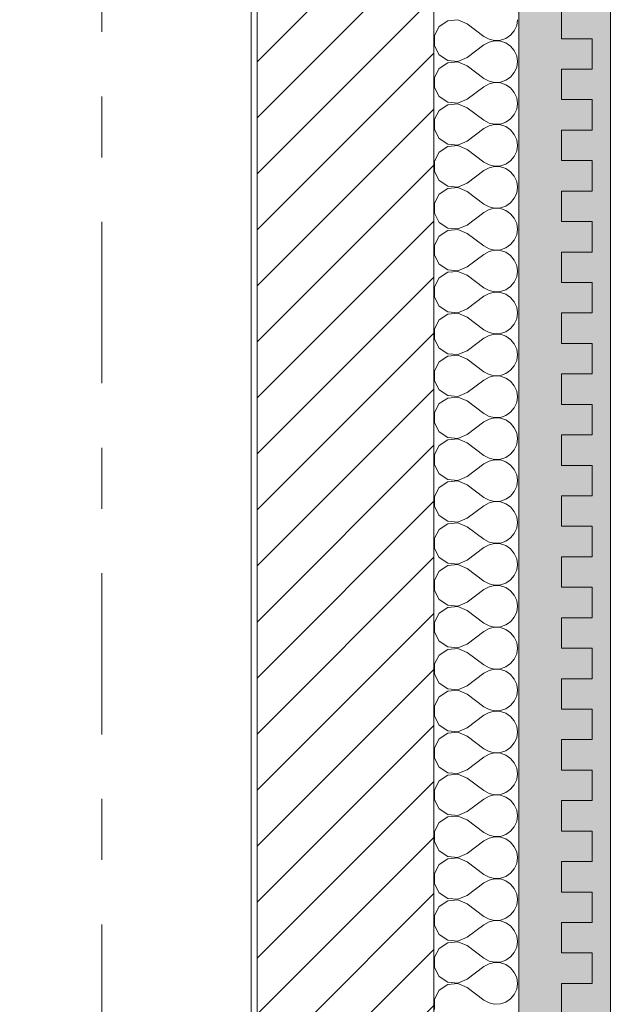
# Model space of a CAD drawing. Header units: metres. Extents: x -3.6 to 84.5, y -11 to 16.8.
# Tile 633 of 656: x 61.6 to 62.6, y 2.8 to 4.4. Entities that reach past the tile are written whole.
import ezdxf

# ---------------------------------------------------------------- set-up
doc = ezdxf.new("R2010")
doc.units = ezdxf.units.M
doc.header["$MEASUREMENT"] = 0
doc.linetypes.add('Strichlinie doppelt', pattern=[0.546806, 0.264583, -0.105833, 0.070556, -0.105833])
doc.linetypes.add('Wipeout_Contour', pattern=[1, 0, -1])
for name, color, linetype in [('301 - Elemente.Linie', 7, 'Continuous'), ('302 - Elemente.Schraffur', 7, 'Continuous'), ('451 - Universal.Achsen Raster', 7, 'Continuous')]:
    doc.layers.add(name, color=color, linetype=linetype)

# ---------------------------------------------------------------- blocks, each defined once
blk = doc.blocks.new('*X1')
at = {"layer": '302 - Elemente.Schraffur', "color": 7, "linetype": 'Continuous', "lineweight": 5}
for p, q in [((62.2979, 4.4157), (62.2839, 4.4064)), ((62.3145, 4.4173), (62.2979, 4.4157)), ((62.33, 4.4108), (62.3145, 4.4173)), ((62.33, 4.4108), (62.3575, 4.3902)), ((62.4112, 4.4083), (62.4125, 4.4177)), ((62.2839, 4.4064), (62.276, 4.3917)), ((62.4013, 4.3923), (62.4073, 4.3996)), ((62.4073, 4.3996), (62.4112, 4.4083)), ((62.276, 4.3917), (62.276, 4.3749)), ((62.3575, 4.3902), (62.3658, 4.3856)), ((62.3658, 4.381), (62.3575, 4.3764)), ((62.3658, 4.3856), (62.375, 4.3834)), ((62.375, 4.3832), (62.3658, 4.381)), ((62.375, 4.3834), (62.3845, 4.3839)), ((62.3845, 4.3827), (62.375, 4.3832)), ((62.3845, 4.3839), (62.3935, 4.3869)), ((62.3935, 4.3797), (62.3845, 4.3827)), ((62.3935, 4.3869), (62.4013, 4.3923)), ((62.4013, 4.3743), (62.3935, 4.3797)), ((62.276, 4.3749), (62.2839, 4.3602)), ((62.33, 4.3558), (62.3575, 4.3764)), ((62.4073, 4.367), (62.4013, 4.3743)), ((62.4112, 4.3583), (62.4073, 4.367)), ((62.2839, 4.3602), (62.2979, 4.3509)), ((62.2979, 4.347), (62.2839, 4.3377)), ((62.2979, 4.3509), (62.3145, 4.3493)), ((62.3145, 4.3485), (62.2979, 4.347)), ((62.3145, 4.3493), (62.33, 4.3558)), ((62.33, 4.3421), (62.3145, 4.3485)), ((62.4125, 4.3489), (62.4112, 4.3583)), ((62.4112, 4.3395), (62.4125, 4.3489)), ((62.2839, 4.3377), (62.276, 4.3229)), ((62.33, 4.3421), (62.3575, 4.3214)), ((62.4013, 4.3236), (62.4073, 4.3309)), ((62.4073, 4.3309), (62.4112, 4.3395)), ((62.276, 4.3229), (62.276, 4.3062)), ((62.3575, 4.3214), (62.3658, 4.3168)), ((62.3658, 4.3168), (62.375, 4.3147)), ((62.375, 4.3144), (62.3658, 4.3123)), ((62.375, 4.3147), (62.3845, 4.3152)), ((62.3845, 4.314), (62.375, 4.3144)), ((62.3845, 4.3152), (62.3935, 4.3182)), ((62.3935, 4.3109), (62.3845, 4.314)), ((62.3935, 4.3182), (62.4013, 4.3236)), ((62.276, 4.3062), (62.2839, 4.2914)), ((62.33, 4.2871), (62.3575, 4.3077)), ((62.3658, 4.3123), (62.3575, 4.3077)), ((62.4013, 4.3056), (62.3935, 4.3109)), ((62.4073, 4.2983), (62.4013, 4.3056)), ((62.4112, 4.2896), (62.4073, 4.2983)), ((62.2839, 4.2914), (62.2979, 4.2822)), ((62.2979, 4.2822), (62.3145, 4.2806)), ((62.3145, 4.2806), (62.33, 4.2871)), ((62.4125, 4.2802), (62.4112, 4.2896)), ((62.2839, 4.2689), (62.276, 4.2542)), ((62.2979, 4.2782), (62.2839, 4.2689)), ((62.3145, 4.2798), (62.2979, 4.2782)), ((62.33, 4.2733), (62.3145, 4.2798)), ((62.33, 4.2733), (62.3575, 4.2527)), ((62.4073, 4.2621), (62.4112, 4.2708)), ((62.4112, 4.2708), (62.4125, 4.2802)), ((62.276, 4.2542), (62.276, 4.2374)), ((62.3575, 4.2527), (62.3658, 4.2481)), ((62.3845, 4.2464), (62.3935, 4.2494)), ((62.3935, 4.2494), (62.4013, 4.2548)), ((62.4013, 4.2548), (62.4073, 4.2621)), ((62.276, 4.2374), (62.2839, 4.2227)), ((62.33, 4.2183), (62.3575, 4.2389)), ((62.3658, 4.2435), (62.3575, 4.2389)), ((62.3658, 4.2481), (62.375, 4.246)), ((62.375, 4.2457), (62.3658, 4.2435)), ((62.375, 4.246), (62.3845, 4.2464)), ((62.3845, 4.2452), (62.375, 4.2457)), ((62.3935, 4.2422), (62.3845, 4.2452)), ((62.4013, 4.2368), (62.3935, 4.2422)), ((62.4073, 4.2295), (62.4013, 4.2368)), ((62.2839, 4.2227), (62.2979, 4.2134)), ((62.3145, 4.2118), (62.33, 4.2183)), ((62.4112, 4.2208), (62.4073, 4.2295)), ((62.4125, 4.2114), (62.4112, 4.2208)), ((62.2839, 4.2002), (62.276, 4.1854)), ((62.2979, 4.2095), (62.2839, 4.2002)), ((62.2979, 4.2134), (62.3145, 4.2118)), ((62.3145, 4.2111), (62.2979, 4.2095)), ((62.33, 4.2046), (62.3145, 4.2111)), ((62.33, 4.2046), (62.3575, 4.1839)), ((62.4073, 4.1934), (62.4112, 4.2021)), ((62.4112, 4.2021), (62.4125, 4.2114)), ((62.276, 4.1854), (62.276, 4.1687)), ((62.3575, 4.1839), (62.3658, 4.1794)), ((62.3935, 4.1807), (62.4013, 4.1861)), ((62.4013, 4.1861), (62.4073, 4.1934)), ((62.276, 4.1687), (62.2839, 4.1539)), ((62.33, 4.1496), (62.3575, 4.1702)), ((62.3658, 4.1748), (62.3575, 4.1702)), ((62.3658, 4.1794), (62.375, 4.1772)), ((62.375, 4.1769), (62.3658, 4.1748)), ((62.375, 4.1772), (62.3845, 4.1777)), ((62.3845, 4.1765), (62.375, 4.1769)), ((62.3845, 4.1777), (62.3935, 4.1807)), ((62.3935, 4.1734), (62.3845, 4.1765)), ((62.4013, 4.1681), (62.3935, 4.1734)), ((62.4073, 4.1608), (62.4013, 4.1681)), ((62.2839, 4.1539), (62.2979, 4.1447)), ((62.4112, 4.1521), (62.4073, 4.1608)), ((62.4125, 4.1427), (62.4112, 4.1521)), ((62.2979, 4.1407), (62.2839, 4.1315)), ((62.2979, 4.1447), (62.3145, 4.1431)), ((62.3145, 4.1423), (62.2979, 4.1407)), ((62.3145, 4.1431), (62.33, 4.1496)), ((62.33, 4.1358), (62.3145, 4.1423)), ((62.33, 4.1358), (62.3575, 4.1152)), ((62.4112, 4.1333), (62.4125, 4.1427)), ((62.2839, 4.1315), (62.276, 4.1167)), ((62.4013, 4.1173), (62.4073, 4.1246)), ((62.4073, 4.1246), (62.4112, 4.1333)), ((62.276, 4.1167), (62.276, 4.1)), ((62.3575, 4.1152), (62.3658, 4.1106)), ((62.3658, 4.106), (62.3575, 4.1015)), ((62.3658, 4.1106), (62.375, 4.1085)), ((62.375, 4.1082), (62.3658, 4.106)), ((62.375, 4.1085), (62.3845, 4.1089)), ((62.3845, 4.1077), (62.375, 4.1082)), ((62.3845, 4.1089), (62.3935, 4.112)), ((62.3935, 4.1047), (62.3845, 4.1077)), ((62.3935, 4.112), (62.4013, 4.1173)), ((62.4013, 4.0993), (62.3935, 4.1047)), ((62.276, 4.1), (62.2839, 4.0852)), ((62.33, 4.0808), (62.3575, 4.1015)), ((62.4073, 4.092), (62.4013, 4.0993)), ((62.4112, 4.0834), (62.4073, 4.092)), ((62.2839, 4.0852), (62.2979, 4.0759)), ((62.2979, 4.072), (62.2839, 4.0627)), ((62.2979, 4.0759), (62.3145, 4.0744)), ((62.3145, 4.0736), (62.2979, 4.072)), ((62.3145, 4.0744), (62.33, 4.0808)), ((62.33, 4.0671), (62.3145, 4.0736)), ((62.4125, 4.074), (62.4112, 4.0834)), ((62.4112, 4.0646), (62.4125, 4.074)), ((62.2839, 4.0627), (62.276, 4.048)), ((62.33, 4.0671), (62.3575, 4.0465)), ((62.4013, 4.0486), (62.4073, 4.0559)), ((62.4073, 4.0559), (62.4112, 4.0646)), ((62.276, 4.048), (62.276, 4.0312)), ((62.3575, 4.0465), (62.3658, 4.0419)), ((62.3658, 4.0419), (62.375, 4.0397)), ((62.375, 4.0395), (62.3658, 4.0373)), ((62.375, 4.0397), (62.3845, 4.0402)), ((62.3845, 4.039), (62.375, 4.0395)), ((62.3845, 4.0402), (62.3935, 4.0432)), ((62.3935, 4.036), (62.3845, 4.039)), ((62.3935, 4.0432), (62.4013, 4.0486)), ((62.276, 4.0312), (62.2839, 4.0165)), ((62.33, 4.0121), (62.3575, 4.0327)), ((62.3658, 4.0373), (62.3575, 4.0327)), ((62.4013, 4.0306), (62.3935, 4.036)), ((62.4073, 4.0233), (62.4013, 4.0306)), ((62.4112, 4.0146), (62.4073, 4.0233)), ((62.2839, 4.0165), (62.2979, 4.0072)), ((62.2979, 4.0072), (62.3145, 4.0056)), ((62.3145, 4.0056), (62.33, 4.0121)), ((62.4125, 4.0052), (62.4112, 4.0146)), ((62.2839, 3.994), (62.276, 3.9792)), ((62.2979, 4.0032), (62.2839, 3.994)), ((62.3145, 4.0048), (62.2979, 4.0032)), ((62.33, 3.9984), (62.3145, 4.0048)), ((62.33, 3.9984), (62.3575, 3.9777)), ((62.4073, 3.9872), (62.4112, 3.9958)), ((62.4112, 3.9958), (62.4125, 4.0052)), ((62.276, 3.9792), (62.276, 3.9625)), ((62.3575, 3.9777), (62.3658, 3.9731)), ((62.3845, 3.9715), (62.3935, 3.9745)), ((62.3935, 3.9745), (62.4013, 3.9799)), ((62.4013, 3.9799), (62.4073, 3.9872)), ((62.276, 3.9625), (62.2839, 3.9477)), ((62.33, 3.9434), (62.3575, 3.964)), ((62.3658, 3.9686), (62.3575, 3.964)), ((62.3658, 3.9731), (62.375, 3.971)), ((62.375, 3.9707), (62.3658, 3.9686)), ((62.375, 3.971), (62.3845, 3.9715)), ((62.3845, 3.9703), (62.375, 3.9707)), ((62.3935, 3.9672), (62.3845, 3.9703)), ((62.4013, 3.9619), (62.3935, 3.9672)), ((62.4073, 3.9546), (62.4013, 3.9619)), ((62.2839, 3.9477), (62.2979, 3.9385)), ((62.3145, 3.9369), (62.33, 3.9434)), ((62.4112, 3.9459), (62.4073, 3.9546)), ((62.4125, 3.9365), (62.4112, 3.9459)), ((62.2979, 3.9345), (62.2839, 3.9252)), ((62.2979, 3.9385), (62.3145, 3.9369)), ((62.3145, 3.9361), (62.2979, 3.9345)), ((62.33, 3.9296), (62.3145, 3.9361)), ((62.33, 3.9296), (62.3575, 3.909)), ((62.4073, 3.9184), (62.4112, 3.9271)), ((62.4112, 3.9271), (62.4125, 3.9365)), ((62.2839, 3.9252), (62.276, 3.9105)), ((62.276, 3.9105), (62.276, 3.8937)), ((62.3935, 3.9057), (62.4013, 3.9111)), ((62.4013, 3.9111), (62.4073, 3.9184)), ((62.276, 3.8937), (62.2839, 3.879)), ((62.33, 3.8746), (62.3575, 3.8952)), ((62.3575, 3.909), (62.3658, 3.9044)), ((62.3658, 3.8998), (62.3575, 3.8952)), ((62.3658, 3.9044), (62.375, 3.9023)), ((62.375, 3.902), (62.3658, 3.8998)), ((62.375, 3.9023), (62.3845, 3.9027)), ((62.3845, 3.9015), (62.375, 3.902)), ((62.3845, 3.9027), (62.3935, 3.9057)), ((62.3935, 3.8985), (62.3845, 3.9015)), ((62.4013, 3.8931), (62.3935, 3.8985)), ((62.4073, 3.8858), (62.4013, 3.8931)), ((62.2839, 3.879), (62.2979, 3.8697)), ((62.4112, 3.8771), (62.4073, 3.8858)), ((62.4125, 3.8677), (62.4112, 3.8771)), ((62.2979, 3.8658), (62.2839, 3.8565)), ((62.2979, 3.8697), (62.3145, 3.8681)), ((62.3145, 3.8674), (62.2979, 3.8658)), ((62.3145, 3.8681), (62.33, 3.8746)), ((62.33, 3.8609), (62.3145, 3.8674)), ((62.33, 3.8609), (62.3575, 3.8402)), ((62.4112, 3.8584), (62.4125, 3.8677)), ((62.2839, 3.8565), (62.276, 3.8417)), ((62.4013, 3.8424), (62.4073, 3.8497)), ((62.4073, 3.8497), (62.4112, 3.8584)), ((62.276, 3.8417), (62.276, 3.825)), ((62.3575, 3.8402), (62.3658, 3.8357)), ((62.3658, 3.8311), (62.3575, 3.8265)), ((62.3658, 3.8357), (62.375, 3.8335)), ((62.375, 3.8332), (62.3658, 3.8311)), ((62.375, 3.8335), (62.3845, 3.834)), ((62.3845, 3.8328), (62.375, 3.8332)), ((62.3845, 3.834), (62.3935, 3.837)), ((62.3935, 3.8297), (62.3845, 3.8328)), ((62.3935, 3.837), (62.4013, 3.8424)), ((62.4013, 3.8244), (62.3935, 3.8297)), ((62.276, 3.825), (62.2839, 3.8102)), ((62.33, 3.8059), (62.3575, 3.8265)), ((62.4073, 3.8171), (62.4013, 3.8244)), ((62.4112, 3.8084), (62.4073, 3.8171)), ((62.2839, 3.8102), (62.2979, 3.801)), ((62.2979, 3.797), (62.2839, 3.7878)), ((62.2979, 3.801), (62.3145, 3.7994)), ((62.3145, 3.7986), (62.2979, 3.797)), ((62.3145, 3.7994), (62.33, 3.8059)), ((62.33, 3.7921), (62.3145, 3.7986)), ((62.4125, 3.799), (62.4112, 3.8084)), ((62.4112, 3.7896), (62.4125, 3.799)), ((62.2839, 3.7878), (62.276, 3.773)), ((62.33, 3.7921), (62.3575, 3.7715)), ((62.4013, 3.7736), (62.4073, 3.7809)), ((62.4073, 3.7809), (62.4112, 3.7896)), ((62.276, 3.773), (62.276, 3.7563)), ((62.3575, 3.7715), (62.3658, 3.7669)), ((62.3658, 3.7669), (62.375, 3.7648)), ((62.375, 3.7645), (62.3658, 3.7623)), ((62.375, 3.7648), (62.3845, 3.7652)), ((62.3845, 3.764), (62.375, 3.7645)), ((62.3845, 3.7652), (62.3935, 3.7683)), ((62.3935, 3.761), (62.3845, 3.764)), ((62.3935, 3.7683), (62.4013, 3.7736)), ((62.276, 3.7563), (62.2839, 3.7415)), ((62.33, 3.7371), (62.3575, 3.7578)), ((62.3658, 3.7623), (62.3575, 3.7578)), ((62.4013, 3.7556), (62.3935, 3.761)), ((62.4073, 3.7483), (62.4013, 3.7556)), ((62.4112, 3.7397), (62.4073, 3.7483)), ((62.2839, 3.7415), (62.2979, 3.7322)), ((62.2979, 3.7322), (62.3145, 3.7307)), ((62.3145, 3.7307), (62.33, 3.7371)), ((62.4125, 3.7303), (62.4112, 3.7397)), ((62.2839, 3.719), (62.276, 3.7043)), ((62.2979, 3.7283), (62.2839, 3.719)), ((62.3145, 3.7299), (62.2979, 3.7283)), ((62.33, 3.7234), (62.3145, 3.7299)), ((62.33, 3.7234), (62.3575, 3.7028)), ((62.4073, 3.7122), (62.4112, 3.7209)), ((62.4112, 3.7209), (62.4125, 3.7303)), ((62.276, 3.7043), (62.276, 3.6875)), ((62.3575, 3.7028), (62.3658, 3.6982)), ((62.3845, 3.6965), (62.3935, 3.6995)), ((62.3935, 3.6995), (62.4013, 3.7049)), ((62.4013, 3.7049), (62.4073, 3.7122)), ((62.276, 3.6875), (62.2839, 3.6728)), ((62.33, 3.6684), (62.3575, 3.689)), ((62.3658, 3.6936), (62.3575, 3.689)), ((62.3658, 3.6982), (62.375, 3.696)), ((62.375, 3.6958), (62.3658, 3.6936)), ((62.375, 3.696), (62.3845, 3.6965)), ((62.3845, 3.6953), (62.375, 3.6958)), ((62.3935, 3.6923), (62.3845, 3.6953)), ((62.4013, 3.6869), (62.3935, 3.6923)), ((62.4073, 3.6796), (62.4013, 3.6869)), ((62.2839, 3.6728), (62.2979, 3.6635)), ((62.3145, 3.6619), (62.33, 3.6684)), ((62.4112, 3.6709), (62.4073, 3.6796)), ((62.4125, 3.6615), (62.4112, 3.6709)), ((62.2979, 3.6595), (62.2839, 3.6503)), ((62.2979, 3.6635), (62.3145, 3.6619)), ((62.3145, 3.6611), (62.2979, 3.6595)), ((62.33, 3.6546), (62.3145, 3.6611)), ((62.33, 3.6546), (62.3575, 3.634)), ((62.4073, 3.6435), (62.4112, 3.6521)), ((62.4112, 3.6521), (62.4125, 3.6615)), ((62.2839, 3.6503), (62.276, 3.6355)), ((62.276, 3.6355), (62.276, 3.6188)), ((62.3935, 3.6308), (62.4013, 3.6362)), ((62.4013, 3.6362), (62.4073, 3.6435)), ((62.276, 3.6188), (62.2839, 3.604)), ((62.33, 3.5997), (62.3575, 3.6203)), ((62.3575, 3.634), (62.3658, 3.6294)), ((62.3658, 3.6249), (62.3575, 3.6203)), ((62.3658, 3.6294), (62.375, 3.6273)), ((62.375, 3.627), (62.3658, 3.6249)), ((62.375, 3.6273), (62.3845, 3.6278)), ((62.3845, 3.6266), (62.375, 3.627)), ((62.3845, 3.6278), (62.3935, 3.6308)), ((62.3935, 3.6235), (62.3845, 3.6266)), ((62.4013, 3.6182), (62.3935, 3.6235)), ((62.2839, 3.604), (62.2979, 3.5948)), ((62.4073, 3.6109), (62.4013, 3.6182)), ((62.4112, 3.6022), (62.4073, 3.6109)), ((62.2979, 3.5908), (62.2839, 3.5815)), ((62.2979, 3.5948), (62.3145, 3.5932)), ((62.3145, 3.5924), (62.2979, 3.5908)), ((62.3145, 3.5932), (62.33, 3.5997)), ((62.33, 3.5859), (62.3145, 3.5924)), ((62.4125, 3.5928), (62.4112, 3.6022)), ((62.4112, 3.5834), (62.4125, 3.5928)), ((62.2839, 3.5815), (62.276, 3.5668)), ((62.33, 3.5859), (62.3575, 3.5653)), ((62.4013, 3.5674), (62.4073, 3.5747)), ((62.4073, 3.5747), (62.4112, 3.5834)), ((62.276, 3.5668), (62.276, 3.55)), ((62.3575, 3.5653), (62.3658, 3.5607)), ((62.3658, 3.5561), (62.3575, 3.5515)), ((62.3658, 3.5607), (62.375, 3.5586)), ((62.375, 3.5583), (62.3658, 3.5561)), ((62.375, 3.5586), (62.3845, 3.559)), ((62.3845, 3.5578), (62.375, 3.5583)), ((62.3845, 3.559), (62.3935, 3.562)), ((62.3935, 3.5548), (62.3845, 3.5578)), ((62.3935, 3.562), (62.4013, 3.5674)), ((62.4013, 3.5494), (62.3935, 3.5548)), ((62.276, 3.55), (62.2839, 3.5353)), ((62.33, 3.5309), (62.3575, 3.5515)), ((62.4073, 3.5421), (62.4013, 3.5494)), ((62.4112, 3.5334), (62.4073, 3.5421)), ((62.2839, 3.5353), (62.2979, 3.526)), ((62.2979, 3.5221), (62.2839, 3.5128)), ((62.2979, 3.526), (62.3145, 3.5244)), ((62.3145, 3.5236), (62.2979, 3.5221)), ((62.3145, 3.5244), (62.33, 3.5309)), ((62.33, 3.5172), (62.3145, 3.5236)), ((62.4125, 3.524), (62.4112, 3.5334)), ((62.4112, 3.5147), (62.4125, 3.524)), ((62.2839, 3.5128), (62.276, 3.498)), ((62.33, 3.5172), (62.3575, 3.4965)), ((62.4013, 3.4987), (62.4073, 3.506)), ((62.4073, 3.506), (62.4112, 3.5147)), ((62.276, 3.498), (62.276, 3.4813)), ((62.3575, 3.4965), (62.3658, 3.492)), ((62.3658, 3.492), (62.375, 3.4898)), ((62.375, 3.4895), (62.3658, 3.4874)), ((62.375, 3.4898), (62.3845, 3.4903)), ((62.3845, 3.4891), (62.375, 3.4895)), ((62.3845, 3.4903), (62.3935, 3.4933)), ((62.3935, 3.4933), (62.4013, 3.4987)), ((62.276, 3.4813), (62.2839, 3.4665)), ((62.33, 3.4622), (62.3575, 3.4828)), ((62.3658, 3.4874), (62.3575, 3.4828)), ((62.3935, 3.486), (62.3845, 3.4891)), ((62.4013, 3.4807), (62.3935, 3.486)), ((62.4073, 3.4734), (62.4013, 3.4807)), ((62.4112, 3.4647), (62.4073, 3.4734)), ((62.2839, 3.4665), (62.2979, 3.4573)), ((62.2979, 3.4573), (62.3145, 3.4557)), ((62.3145, 3.4557), (62.33, 3.4622)), ((62.4125, 3.4553), (62.4112, 3.4647)), ((62.2839, 3.4441), (62.276, 3.4293)), ((62.2979, 3.4533), (62.2839, 3.4441)), ((62.3145, 3.4549), (62.2979, 3.4533)), ((62.33, 3.4484), (62.3145, 3.4549)), ((62.33, 3.4484), (62.3575, 3.4278)), ((62.4073, 3.4372), (62.4112, 3.4459)), ((62.4112, 3.4459), (62.4125, 3.4553)), ((62.276, 3.4293), (62.276, 3.4126)), ((62.3575, 3.4278), (62.3658, 3.4232)), ((62.3935, 3.4246), (62.4013, 3.4299)), ((62.4013, 3.4299), (62.4073, 3.4372)), ((62.276, 3.4126), (62.2839, 3.3978)), ((62.33, 3.3934), (62.3575, 3.4141)), ((62.3658, 3.4186), (62.3575, 3.4141)), ((62.3658, 3.4232), (62.375, 3.4211)), ((62.375, 3.4208), (62.3658, 3.4186)), ((62.375, 3.4211), (62.3845, 3.4215)), ((62.3845, 3.4203), (62.375, 3.4208)), ((62.3845, 3.4215), (62.3935, 3.4246)), ((62.3935, 3.4173), (62.3845, 3.4203)), ((62.4013, 3.4119), (62.3935, 3.4173)), ((62.4073, 3.4046), (62.4013, 3.4119)), ((62.2839, 3.3978), (62.2979, 3.3885)), ((62.3145, 3.387), (62.33, 3.3934)), ((62.4112, 3.396), (62.4073, 3.4046)), ((62.4125, 3.3866), (62.4112, 3.396)), ((62.2979, 3.3846), (62.2839, 3.3753)), ((62.2979, 3.3885), (62.3145, 3.387)), ((62.3145, 3.3862), (62.2979, 3.3846)), ((62.33, 3.3797), (62.3145, 3.3862)), ((62.33, 3.3797), (62.3575, 3.3591)), ((62.4073, 3.3685), (62.4112, 3.3772)), ((62.4112, 3.3772), (62.4125, 3.3866)), ((62.2839, 3.3753), (62.276, 3.3606)), ((62.276, 3.3606), (62.276, 3.3438)), ((62.3935, 3.3558), (62.4013, 3.3612)), ((62.4013, 3.3612), (62.4073, 3.3685)), ((62.33, 3.3247), (62.3575, 3.3453)), ((62.3575, 3.3591), (62.3658, 3.3545)), ((62.3658, 3.3499), (62.3575, 3.3453)), ((62.3658, 3.3545), (62.375, 3.3523)), ((62.375, 3.3521), (62.3658, 3.3499)), ((62.375, 3.3523), (62.3845, 3.3528)), ((62.3845, 3.3516), (62.375, 3.3521)), ((62.3845, 3.3528), (62.3935, 3.3558)), ((62.3935, 3.3486), (62.3845, 3.3516)), ((62.4013, 3.3432), (62.3935, 3.3486)), ((62.276, 3.3438), (62.2839, 3.3291)), ((62.2839, 3.3291), (62.2979, 3.3198)), ((62.4073, 3.3359), (62.4013, 3.3432)), ((62.4112, 3.3272), (62.4073, 3.3359)), ((62.2979, 3.3158), (62.2839, 3.3066)), ((62.2979, 3.3198), (62.3145, 3.3182)), ((62.3145, 3.3174), (62.2979, 3.3158)), ((62.3145, 3.3182), (62.33, 3.3247)), ((62.33, 3.3109), (62.3145, 3.3174)), ((62.4125, 3.3178), (62.4112, 3.3272)), ((62.4112, 3.3084), (62.4125, 3.3178)), ((62.2839, 3.3066), (62.276, 3.2918)), ((62.33, 3.3109), (62.3575, 3.2903)), ((62.4013, 3.2925), (62.4073, 3.2998)), ((62.4073, 3.2998), (62.4112, 3.3084)), ((62.276, 3.2918), (62.276, 3.2751)), ((62.3575, 3.2903), (62.3658, 3.2857)), ((62.3658, 3.2812), (62.3575, 3.2766)), ((62.3658, 3.2857), (62.375, 3.2836)), ((62.375, 3.2833), (62.3658, 3.2812)), ((62.375, 3.2836), (62.3845, 3.2841)), ((62.3845, 3.2829), (62.375, 3.2833)), ((62.3845, 3.2841), (62.3935, 3.2871)), ((62.3935, 3.2798), (62.3845, 3.2829)), ((62.3935, 3.2871), (62.4013, 3.2925)), ((62.4013, 3.2745), (62.3935, 3.2798)), ((62.276, 3.2751), (62.2839, 3.2603)), ((62.33, 3.256), (62.3575, 3.2766)), ((62.4073, 3.2672), (62.4013, 3.2745)), ((62.4112, 3.2585), (62.4073, 3.2672)), ((62.2839, 3.2603), (62.2979, 3.2511)), ((62.2979, 3.2471), (62.2839, 3.2378)), ((62.2979, 3.2511), (62.3145, 3.2495)), ((62.3145, 3.2487), (62.2979, 3.2471)), ((62.3145, 3.2495), (62.33, 3.256)), ((62.33, 3.2422), (62.3145, 3.2487)), ((62.4125, 3.2491), (62.4112, 3.2585)), ((62.4112, 3.2397), (62.4125, 3.2491)), ((62.2839, 3.2378), (62.276, 3.2231)), ((62.33, 3.2422), (62.3575, 3.2216)), ((62.4013, 3.2237), (62.4073, 3.231)), ((62.4073, 3.231), (62.4112, 3.2397)), ((62.276, 3.2231), (62.276, 3.2063)), ((62.3575, 3.2216), (62.3658, 3.217)), ((62.3658, 3.217), (62.375, 3.2149)), ((62.375, 3.2149), (62.3845, 3.2153)), ((62.3845, 3.2153), (62.3935, 3.2183)), ((62.3935, 3.2183), (62.4013, 3.2237)), ((62.276, 3.2063), (62.2839, 3.1916)), ((62.33, 3.1872), (62.3575, 3.2078)), ((62.3658, 3.2124), (62.3575, 3.2078)), ((62.375, 3.2146), (62.3658, 3.2124)), ((62.3845, 3.2141), (62.375, 3.2146)), ((62.3935, 3.2111), (62.3845, 3.2141)), ((62.4013, 3.2057), (62.3935, 3.2111)), ((62.4073, 3.1984), (62.4013, 3.2057)), ((62.2839, 3.1916), (62.2979, 3.1823)), ((62.3145, 3.1807), (62.33, 3.1872)), ((62.4112, 3.1897), (62.4073, 3.1984)), ((62.4125, 3.1803), (62.4112, 3.1897)), ((62.2839, 3.1691), (62.276, 3.1543)), ((62.2979, 3.1784), (62.2839, 3.1691)), ((62.2979, 3.1823), (62.3145, 3.1807)), ((62.3145, 3.1799), (62.2979, 3.1784)), ((62.33, 3.1735), (62.3145, 3.1799)), ((62.33, 3.1735), (62.3575, 3.1528)), ((62.4073, 3.1623), (62.4112, 3.171)), ((62.4112, 3.171), (62.4125, 3.1803)), ((62.276, 3.1543), (62.276, 3.1376)), ((62.3575, 3.1528), (62.3658, 3.1483)), ((62.3935, 3.1496), (62.4013, 3.155)), ((62.4013, 3.155), (62.4073, 3.1623)), ((62.276, 3.1376), (62.2839, 3.1228)), ((62.33, 3.1185), (62.3575, 3.1391)), ((62.3658, 3.1437), (62.3575, 3.1391)), ((62.3658, 3.1483), (62.375, 3.1461)), ((62.375, 3.1458), (62.3658, 3.1437)), ((62.375, 3.1461), (62.3845, 3.1466)), ((62.3845, 3.1454), (62.375, 3.1458)), ((62.3845, 3.1466), (62.3935, 3.1496)), ((62.3935, 3.1423), (62.3845, 3.1454)), ((62.4013, 3.137), (62.3935, 3.1423)), ((62.4073, 3.1297), (62.4013, 3.137)), ((62.2839, 3.1228), (62.2979, 3.1136)), ((62.3145, 3.112), (62.33, 3.1185)), ((62.4112, 3.121), (62.4073, 3.1297)), ((62.4125, 3.1116), (62.4112, 3.121)), ((62.2979, 3.1096), (62.2839, 3.1004)), ((62.2979, 3.1136), (62.3145, 3.112)), ((62.3145, 3.1112), (62.2979, 3.1096)), ((62.33, 3.1047), (62.3145, 3.1112)), ((62.33, 3.1047), (62.3575, 3.0841)), ((62.4073, 3.0935), (62.4112, 3.1022)), ((62.4112, 3.1022), (62.4125, 3.1116)), ((62.2839, 3.1004), (62.276, 3.0856)), ((62.276, 3.0856), (62.276, 3.0689)), ((62.3935, 3.0809), (62.4013, 3.0862)), ((62.4013, 3.0862), (62.4073, 3.0935)), ((62.33, 3.0497), (62.3575, 3.0704)), ((62.3575, 3.0841), (62.3658, 3.0795)), ((62.3658, 3.0749), (62.3575, 3.0704)), ((62.3658, 3.0795), (62.375, 3.0774)), ((62.375, 3.0771), (62.3658, 3.0749)), ((62.375, 3.0774), (62.3845, 3.0778)), ((62.3845, 3.0766), (62.375, 3.0771)), ((62.3845, 3.0778), (62.3935, 3.0809)), ((62.3935, 3.0736), (62.3845, 3.0766)), ((62.4013, 3.0682), (62.3935, 3.0736)), ((62.276, 3.0689), (62.2839, 3.0541)), ((62.2839, 3.0541), (62.2979, 3.0448)), ((62.4073, 3.0609), (62.4013, 3.0682)), ((62.4112, 3.0523), (62.4073, 3.0609)), ((62.2979, 3.0409), (62.2839, 3.0316)), ((62.2979, 3.0448), (62.3145, 3.0433)), ((62.3145, 3.0425), (62.2979, 3.0409)), ((62.3145, 3.0433), (62.33, 3.0497)), ((62.33, 3.036), (62.3145, 3.0425)), ((62.4125, 3.0429), (62.4112, 3.0523)), ((62.4112, 3.0335), (62.4125, 3.0429)), ((62.2839, 3.0316), (62.276, 3.0169)), ((62.33, 3.036), (62.3575, 3.0154)), ((62.4013, 3.0175), (62.4073, 3.0248)), ((62.4073, 3.0248), (62.4112, 3.0335)), ((62.276, 3.0169), (62.276, 3.0001)), ((62.3575, 3.0154), (62.3658, 3.0108)), ((62.3658, 3.0062), (62.3575, 3.0016)), ((62.3658, 3.0108), (62.375, 3.0086)), ((62.375, 3.0084), (62.3658, 3.0062)), ((62.375, 3.0086), (62.3845, 3.0091)), ((62.3845, 3.0079), (62.375, 3.0084)), ((62.3845, 3.0091), (62.3935, 3.0121)), ((62.3935, 3.0049), (62.3845, 3.0079)), ((62.3935, 3.0121), (62.4013, 3.0175)), ((62.4013, 2.9995), (62.3935, 3.0049)), ((62.276, 3.0001), (62.2839, 2.9854)), ((62.33, 2.981), (62.3575, 3.0016)), ((62.4073, 2.9922), (62.4013, 2.9995)), ((62.4112, 2.9835), (62.4073, 2.9922)), ((62.2839, 2.9854), (62.2979, 2.9761)), ((62.2979, 2.9761), (62.3145, 2.9745)), ((62.3145, 2.9737), (62.2979, 2.9721)), ((62.3145, 2.9745), (62.33, 2.981)), ((62.33, 2.9672), (62.3145, 2.9737)), ((62.4125, 2.9741), (62.4112, 2.9835)), ((62.4112, 2.9647), (62.4125, 2.9741)), ((62.2839, 2.9629), (62.276, 2.9481)), ((62.2979, 2.9721), (62.2839, 2.9629)), ((62.33, 2.9672), (62.3575, 2.9466)), ((62.4073, 2.9561), (62.4112, 2.9647)), ((62.276, 2.9481), (62.276, 2.9314)), ((62.3575, 2.9466), (62.3658, 2.942)), ((62.3658, 2.942), (62.375, 2.9399)), ((62.375, 2.9399), (62.3845, 2.9404)), ((62.3845, 2.9404), (62.3935, 2.9434)), ((62.3935, 2.9434), (62.4013, 2.9488)), ((62.4013, 2.9488), (62.4073, 2.9561)), ((62.276, 2.9314), (62.2839, 2.9166)), ((62.33, 2.9123), (62.3575, 2.9329)), ((62.3658, 2.9375), (62.3575, 2.9329)), ((62.375, 2.9396), (62.3658, 2.9375)), ((62.3845, 2.9392), (62.375, 2.9396)), ((62.3935, 2.9361), (62.3845, 2.9392)), ((62.4013, 2.9308), (62.3935, 2.9361)), ((62.4073, 2.9235), (62.4013, 2.9308)), ((62.2839, 2.9166), (62.2979, 2.9074)), ((62.3145, 2.9058), (62.33, 2.9123)), ((62.4112, 2.9148), (62.4073, 2.9235)), ((62.4125, 2.9054), (62.4112, 2.9148)), ((62.2839, 2.8941), (62.276, 2.8794)), ((62.2979, 2.9034), (62.2839, 2.8941)), ((62.2979, 2.9074), (62.3145, 2.9058)), ((62.3145, 2.905), (62.2979, 2.9034)), ((62.33, 2.8985), (62.3145, 2.905)), ((62.33, 2.8985), (62.3575, 2.8779)), ((62.4073, 2.8873), (62.4112, 2.896)), ((62.4112, 2.896), (62.4125, 2.9054)), ((62.276, 2.8794), (62.276, 2.8626)), ((62.3575, 2.8779), (62.3658, 2.8733)), ((62.3935, 2.8746), (62.4013, 2.88)), ((62.4013, 2.88), (62.4073, 2.8873)), ((62.276, 2.8626), (62.2839, 2.8479)), ((62.33, 2.8435), (62.3575, 2.8641)), ((62.3658, 2.8687), (62.3575, 2.8641)), ((62.3658, 2.8733), (62.375, 2.8712)), ((62.375, 2.8709), (62.3658, 2.8687)), ((62.375, 2.8712), (62.3845, 2.8716)), ((62.3845, 2.8704), (62.375, 2.8709)), ((62.3845, 2.8716), (62.3935, 2.8746)), ((62.3935, 2.8674), (62.3845, 2.8704)), ((62.4013, 2.862), (62.3935, 2.8674)), ((62.4073, 2.8547), (62.4013, 2.862)), ((62.2839, 2.8479), (62.2979, 2.8386)), ((62.3145, 2.837), (62.33, 2.8435)), ((62.4112, 2.846), (62.4073, 2.8547)), ((62.4125, 2.8366), (62.4112, 2.846)), ((62.2979, 2.8347), (62.2839, 2.8254)), ((62.2979, 2.8386), (62.3145, 2.837)), ((62.3145, 2.8362), (62.2979, 2.8347)), ((62.33, 2.8298), (62.3145, 2.8362)), ((62.33, 2.8298), (62.3575, 2.8091)), ((62.4073, 2.8186), (62.4112, 2.8272)), ((62.4112, 2.8272), (62.4125, 2.8366)), ((62.2839, 2.8254), (62.276, 2.8106)), ((62.3935, 2.8059), (62.4013, 2.8113)), ((62.4013, 2.8113), (62.4073, 2.8186)), ((62.276, 2.8106), (62.276, 2.7939)), ((62.3575, 2.8091), (62.3658, 2.8046)), ((62.3658, 2.8046), (62.375, 2.8024)), ((62.375, 2.8024), (62.3845, 2.8029)), ((62.3845, 2.8029), (62.3935, 2.8059))]:
    blk.add_line(p, q, dxfattribs=at)

msp = doc.modelspace()

# ---------------------------------------------------------------- hatches: boundary and pattern name
at = {"layer": '302 - Elemente.Schraffur', "linetype": 'Continuous', "lineweight": 0, "true_color": 0x4b4532}
msp.add_hatch(color=49, dxfattribs=at).paths.add_polyline_path([(62.415, 5.1), (62.415, -2.875), (62.565, -2.931), (62.565, 5.1)])

# ---------------------------------------------------------------- linework, layer by layer
at = {"layer": '301 - Elemente.Linie', "color": 7, "linetype": 'Continuous', "lineweight": 13}
msp.add_line((62.565, 5.1), (62.565, -7.92), dxfattribs=at)
at = {"layer": '301 - Elemente.Linie', "color": 140, "linetype": 'Continuous', "lineweight": 18, "true_color": 0x00aaff}
for points in [[(62.485, 4.3365), (62.535, 4.3365), (62.535, 4.3865), (62.485, 4.3865), (62.485, 4.4365)], [(62.485, 4.2365), (62.535, 4.2365), (62.535, 4.2865), (62.485, 4.2865), (62.485, 4.3365)], [(62.485, 4.1365), (62.535, 4.1365), (62.535, 4.1865), (62.485, 4.1865), (62.485, 4.2365)], [(62.485, 4.0365), (62.535, 4.0365), (62.535, 4.0865), (62.485, 4.0865), (62.485, 4.1365)], [(62.485, 3.9365), (62.535, 3.9365), (62.535, 3.9865), (62.485, 3.9865), (62.485, 4.0365)], [(62.485, 3.8365), (62.535, 3.8365), (62.535, 3.8865), (62.485, 3.8865), (62.485, 3.9365)], [(62.485, 3.7365), (62.535, 3.7365), (62.535, 3.7865), (62.485, 3.7865), (62.485, 3.8365)], [(62.485, 3.6365), (62.535, 3.6365), (62.535, 3.6865), (62.485, 3.6865), (62.485, 3.7365)], [(62.485, 3.5365), (62.535, 3.5365), (62.535, 3.5865), (62.485, 3.5865), (62.485, 3.6365)], [(62.485, 3.4365), (62.535, 3.4365), (62.535, 3.4865), (62.485, 3.4865), (62.485, 3.5365)], [(62.485, 3.3365), (62.535, 3.3365), (62.535, 3.3865), (62.485, 3.3865), (62.485, 3.4365)], [(62.485, 3.2365), (62.535, 3.2365), (62.535, 3.2865), (62.485, 3.2865), (62.485, 3.3365)], [(62.485, 3.1365), (62.535, 3.1365), (62.535, 3.1865), (62.485, 3.1865), (62.485, 3.2365)], [(62.485, 3.0365), (62.535, 3.0365), (62.535, 3.0865), (62.485, 3.0865), (62.485, 3.1365)], [(62.485, 2.9365), (62.535, 2.9365), (62.535, 2.9865), (62.485, 2.9865), (62.485, 3.0365)], [(62.485, 2.8365), (62.535, 2.8365), (62.535, 2.8865), (62.485, 2.8865), (62.485, 2.9365)], [(62.485, 2.7365), (62.535, 2.7365), (62.535, 2.7865), (62.485, 2.7865), (62.485, 2.8365)]]:
    msp.add_lwpolyline(points, dxfattribs=at)

# ---------------------------------------------------------------- next in the draw order: wipeouts: each hides what was drawn before it
at = {"color": 254, "linetype": 'Wipeout_Contour', "lineweight": 0, "ltscale": 249.801045}
msp.add_wipeout([(62.275, 0.005), (62.415, 0.005), (62.415, 5.1), (62.275, 5.1)], dxfattribs=at).dxf.layer = '302 - Elemente.Schraffur'

# ---------------------------------------------------------------- next in the draw order: hatches: boundary and pattern name
at = {"layer": '302 - Elemente.Schraffur', "linetype": 'Continuous', "lineweight": 0, "true_color": 0x002a3f}
msp.add_hatch(color=158, dxfattribs=at).paths.add_polyline_path([(62.4168, 5.0365), (62.4414, 5.0365), (62.4414, -0.4635), (62.535, -0.4635), (62.535, 5.0365), (62.535, 5.0865), (62.4168, 5.0865)])

# ---------------------------------------------------------------- next in the draw order: linework, layer by layer
at = {"layer": '301 - Elemente.Linie', "color": 7, "linetype": 'Continuous', "lineweight": 18}
msp.add_line((62.415, 0.005), (62.415, 5.1), dxfattribs=at)

# ---------------------------------------------------------------- next in the draw order: block references
at = {"layer": '302 - Elemente.Schraffur', "color": 7, "linetype": 'Continuous', "lineweight": 5}
msp.add_blockref('*X1', (0, 0), dxfattribs=at)

# ---------------------------------------------------------------- next in the draw order: wipeouts: each hides what was drawn before it
at = {"color": 254, "linetype": 'Wipeout_Contour', "lineweight": 0, "ltscale": 371.993518}
msp.add_wipeout([(61.985, 5.1), (61.985, 0.245), (61.595, 0.245), (61.595, 0.005), (62.275, 0.005), (62.275, 5.1)], dxfattribs=at).dxf.layer = '302 - Elemente.Schraffur'

# ---------------------------------------------------------------- next in the draw order: hatches: boundary and pattern name
at = {"layer": '302 - Elemente.Schraffur', "linetype": 'Continuous', "lineweight": 5}
h = msp.add_hatch(dxfattribs=at)
h.set_pattern_fill('MW_Kalksandstein_0001', style=0, pattern_type=2)
h.set_pattern_definition([(45, (0, 0), (-0.04596194, 0.04596194), [])])
h.paths.add_polyline_path([(61.985, 5.1), (61.985, 0.245), (61.595, 0.245), (61.595, 0.005), (62.275, 0.005), (62.275, 5.1)])

# ---------------------------------------------------------------- next in the draw order: linework, layer by layer
at = {"layer": '301 - Elemente.Linie', "color": 7, "linetype": 'Continuous', "lineweight": 18}
for p, q in [((61.975, 5.1), (61.975, 0.25)), ((61.985, 5.1), (61.985, 0.245)), ((62.275, 0.005), (62.275, 5.1))]:
    msp.add_line(p, q, dxfattribs=at)
at = {"layer": '451 - Universal.Achsen Raster', "color": 160, "linetype": 'Strichlinie doppelt', "lineweight": 9, "true_color": 0x3232ff}
msp.add_line((61.73, -10.585), (61.73, 16.355), dxfattribs=at)

doc.saveas('drawing.dxf')
